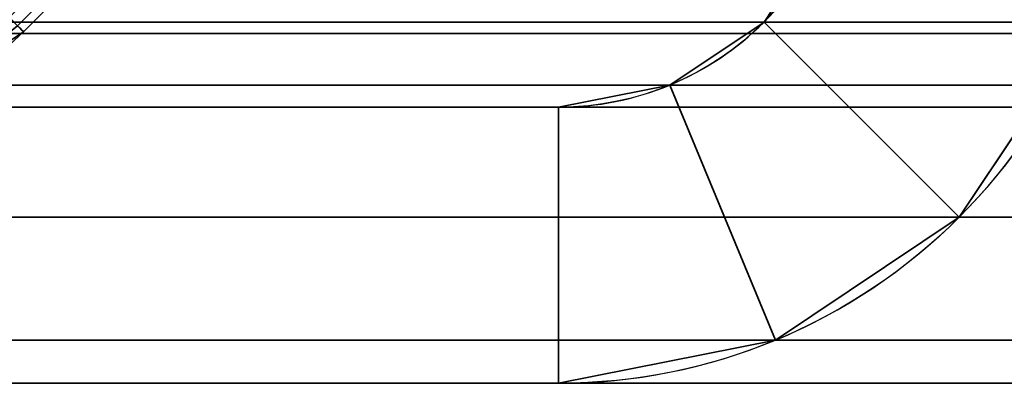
# Model space of a CAD drawing. Header units: millimetres. Extents: x -503 to 6703, y -110 to 193.
# Tile 298 of 656: x 1130.99 to 1136.34, y -29 to -27.02. Entities that reach past the tile are written whole.
import ezdxf

# ---------------------------------------------------------------- set-up
doc = ezdxf.new("R2010")
doc.units = ezdxf.units.MM
doc.layers.add('151', color=7, linetype='Continuous', true_color=0xffffff)

# ---------------------------------------------------------------- blocks, each defined once
blk = doc.blocks.new('UG_SURFACE_166')
at = {"layer": '151', "color": 252, "linetype": 'Continuous', "lineweight": 35}
for points in [[(1137, -25.92, -7.75), (1136.7656, -27.0987, -7.75), (1135.3797, -26.5246, -7.75), (1135.5, -25.92, -7.75)], [(1135.4697, -26.2282, 2021.7803), (1135.3797, -26.5246, 2021.8704), (1136.7656, -27.0987, 2020.4844), (1136.9408, -26.5209, 2020.3092)], [(1135.3797, -26.5246, 2021.8704), (1135.3797, -26.5246, 1694.972), (1135.0372, -27.0372, 1694.972), (1135.0372, -27.0372, 2022.2127)], [(1135.3797, -26.5246, 1694.972), (1135.3797, -26.5246, 1354.4277), (1135.0372, -27.0372, 1354.4277), (1135.0372, -27.0372, 1694.972)], [(1135.3797, -26.5246, 1354.4277), (1135.3797, -26.5246, 1013.8832), (1135.0372, -27.0372, 1013.8832), (1135.0372, -27.0372, 1354.4277)], [(1135.3797, -26.5246, 1013.8832), (1135.3797, -26.5246, 673.3388), (1135.0372, -27.0372, 673.3388), (1135.0372, -27.0372, 1013.8832)], [(1135.3797, -26.5246, 673.3388), (1135.3797, -26.5246, 332.7944), (1135.0372, -27.0372, 332.7944), (1135.0372, -27.0372, 673.3388)], [(1135.3797, -26.5246, 332.7944), (1135.3797, -26.5246, -7.75), (1135.0372, -27.0372, -7.75), (1135.0372, -27.0372, 332.7944)], [(1135.3797, -26.5246, 2021.8704), (1135.0372, -27.0372, 2022.2127), (1136.0979, -28.0979, 2021.152), (1136.7656, -27.0987, 2020.4844)], [(1135.0372, -27.0372, -7.75), (1135.3797, -26.5246, -7.75), (1136.7656, -27.0987, -7.75), (1136.0979, -28.0979, -7.75)], [(1135.0372, -27.0372, 2022.2127), (1135.0372, -27.0372, 1694.972), (1134.5246, -27.3797, 1694.972), (1134.5246, -27.3797, 2022.7253)], [(1135.0372, -27.0372, 1694.972), (1135.0372, -27.0372, 1354.4277), (1134.5246, -27.3797, 1354.4277), (1134.5246, -27.3797, 1694.972)], [(1135.0372, -27.0372, 1354.4277), (1135.0372, -27.0372, 1013.8832), (1134.5246, -27.3797, 1013.8832), (1134.5246, -27.3797, 1354.4277)], [(1135.0372, -27.0372, 1013.8832), (1135.0372, -27.0372, 673.3388), (1134.5246, -27.3797, 673.3388), (1134.5246, -27.3797, 1013.8832)], [(1135.0372, -27.0372, 673.3388), (1135.0372, -27.0372, 332.7944), (1134.5246, -27.3797, 332.7944), (1134.5246, -27.3797, 673.3388)], [(1135.0372, -27.0372, 332.7944), (1135.0372, -27.0372, -7.75), (1134.5246, -27.3797, -7.75), (1134.5246, -27.3797, 332.7944)], [(1135.0987, -28.7655, 2022.1512), (1136.0979, -28.0979, 2021.152), (1135.0372, -27.0372, 2022.2127), (1134.5246, -27.3797, 2022.7253)], [(1136.0979, -28.0979, -7.75), (1135.0987, -28.7655, -7.75), (1134.5246, -27.3797, -7.75), (1135.0372, -27.0372, -7.75)], [(1136.0979, -28.0979, 2021.152), (1136.0979, -28.0979, 1694.972), (1136.7656, -27.0987, 1694.972), (1136.7656, -27.0987, 2020.4844)], [(1136.0979, -28.0979, 1694.972), (1136.0979, -28.0979, 1354.4277), (1136.7656, -27.0987, 1354.4277), (1136.7656, -27.0987, 1694.972)], [(1136.0979, -28.0979, 1354.4277), (1136.0979, -28.0979, 1013.8832), (1136.7656, -27.0987, 1013.8832), (1136.7656, -27.0987, 1354.4277)], [(1136.0979, -28.0979, 1013.8832), (1136.0979, -28.0979, 673.3388), (1136.7656, -27.0987, 673.3388), (1136.7656, -27.0987, 1013.8832)], [(1136.0979, -28.0979, 673.3388), (1136.0979, -28.0979, 332.7944), (1136.7656, -27.0987, 332.7944), (1136.7656, -27.0987, 673.3388)], [(1136.0979, -28.0979, 332.7944), (1136.0979, -28.0979, -7.75), (1136.7656, -27.0987, -7.75), (1136.7656, -27.0987, 332.7944)], [(1134.5246, -27.3797, 2022.7253), (1134.5246, -27.3797, 1694.972), (1133.92, -27.5, 1694.972), (1133.92, -27.5, 2023.33)], [(1134.5246, -27.3797, 1694.972), (1134.5246, -27.3797, 1354.4277), (1133.92, -27.5, 1354.4277), (1133.92, -27.5, 1694.972)], [(1134.5246, -27.3797, 1354.4277), (1134.5246, -27.3797, 1013.8832), (1133.92, -27.5, 1013.8832), (1133.92, -27.5, 1354.4277)], [(1134.5246, -27.3797, 1013.8832), (1134.5246, -27.3797, 673.3388), (1133.92, -27.5, 673.3388), (1133.92, -27.5, 1013.8832)], [(1134.5246, -27.3797, 673.3388), (1134.5246, -27.3797, 332.7944), (1133.92, -27.5, 332.7944), (1133.92, -27.5, 673.3388)], [(1134.5246, -27.3797, 332.7944), (1134.5246, -27.3797, -7.75), (1133.92, -27.5, -7.75), (1133.92, -27.5, 332.7944)], [(1133.92, -29, 2023.33), (1135.0987, -28.7655, 2022.1512), (1134.5246, -27.3797, 2022.7253), (1133.92, -27.5, 2023.33)], [(1133.92, -27.5, -7.75), (1134.5246, -27.3797, -7.75), (1135.0987, -28.7655, -7.75), (1133.92, -29, -7.75)], [(1085.08, -27.5, -7.75), (1133.92, -27.5, 673.3388), (1133.92, -27.5, 332.7944)], [(1085.08, -27.5, -7.75), (1133.92, -27.5, 1013.8832), (1133.92, -27.5, 673.3388)], [(1085.08, -27.5, -7.75), (1085.08, -27.5, 2072.17), (1133.92, -27.5, 1354.4277), (1133.92, -27.5, 1013.8832)], [(1085.08, -27.5, 2072.17), (1133.92, -27.5, 1694.972), (1133.92, -27.5, 1354.4277)], [(1085.08, -27.5, 2072.17), (1133.92, -27.5, 2023.33), (1133.92, -27.5, 1694.972)], [(1133.92, -27.5, 332.7944), (1133.92, -27.5, -7.75), (1085.08, -27.5, -7.75)], [(1133.92, -27.5, 2023.33), (1085.08, -27.5, 2072.17), (1085.08, -29, 2072.17), (1133.92, -29, 2023.33)], [(1085.08, -27.5, -7.75), (1133.92, -27.5, -7.75), (1133.92, -29, -7.75), (1085.08, -29, -7.75)], [(1135.0987, -28.7655, 2022.1512), (1135.0987, -28.7655, 1694.972), (1136.0979, -28.0979, 1694.972), (1136.0979, -28.0979, 2021.152)], [(1135.0987, -28.7655, 1694.972), (1135.0987, -28.7655, 1354.4277), (1136.0979, -28.0979, 1354.4277), (1136.0979, -28.0979, 1694.972)], [(1135.0987, -28.7655, 1354.4277), (1135.0987, -28.7655, 1013.8832), (1136.0979, -28.0979, 1013.8832), (1136.0979, -28.0979, 1354.4277)], [(1135.0987, -28.7655, 1013.8832), (1135.0987, -28.7655, 673.3388), (1136.0979, -28.0979, 673.3388), (1136.0979, -28.0979, 1013.8832)], [(1135.0987, -28.7655, 673.3388), (1135.0987, -28.7655, 332.7944), (1136.0979, -28.0979, 332.7944), (1136.0979, -28.0979, 673.3388)], [(1135.0987, -28.7655, 332.7944), (1135.0987, -28.7655, -7.75), (1136.0979, -28.0979, -7.75), (1136.0979, -28.0979, 332.7944)], [(1133.92, -29, 2023.33), (1133.92, -29, 1694.972), (1135.0987, -28.7655, 1694.972), (1135.0987, -28.7655, 2022.1512)], [(1133.92, -29, 1694.972), (1133.92, -29, 1354.4277), (1135.0987, -28.7655, 1354.4277), (1135.0987, -28.7655, 1694.972)], [(1133.92, -29, 1354.4277), (1133.92, -29, 1013.8832), (1135.0987, -28.7655, 1013.8832), (1135.0987, -28.7655, 1354.4277)], [(1133.92, -29, 1013.8832), (1133.92, -29, 673.3388), (1135.0987, -28.7655, 673.3388), (1135.0987, -28.7655, 1013.8832)], [(1133.92, -29, 673.3388), (1133.92, -29, 332.7944), (1135.0987, -28.7655, 332.7944), (1135.0987, -28.7655, 673.3388)], [(1133.92, -29, 332.7944), (1133.92, -29, -7.75), (1135.0987, -28.7655, -7.75), (1135.0987, -28.7655, 332.7944)], [(1085.08, -29, 2072.17), (1133.92, -29, 1354.4277), (1133.92, -29, 1694.972)], [(1085.08, -29, 2072.17), (1085.08, -29, -7.75), (1133.92, -29, 1013.8832), (1133.92, -29, 1354.4277)], [(1085.08, -29, -7.75), (1133.92, -29, 673.3388), (1133.92, -29, 1013.8832)], [(1085.08, -29, -7.75), (1133.92, -29, 332.7944), (1133.92, -29, 673.3388)], [(1085.08, -29, -7.75), (1133.92, -29, -7.75), (1133.92, -29, 332.7944)], [(1133.92, -29, 1694.972), (1133.92, -29, 2023.33), (1085.08, -29, 2072.17)]]:
    blk.add_3dface(points, dxfattribs=at)
blk = doc.blocks.new('UG_SURFACE_167')
at = {"layer": '151', "color": 252, "linetype": 'Continuous', "lineweight": 35}
for points in [[(1137, -25.92, -7.75), (1136.7656, -27.0987, -7.75), (1135.3797, -26.5246, -7.75), (1135.5, -25.92, -7.75)], [(1135.4697, -26.2282, 2021.7803), (1135.3797, -26.5246, 2021.8704), (1136.7656, -27.0987, 2020.4844), (1136.9408, -26.5209, 2020.3092)], [(1135.3797, -26.5246, 2021.8704), (1135.3797, -26.5246, 1694.972), (1135.0372, -27.0372, 1694.972), (1135.0372, -27.0372, 2022.2127)], [(1135.3797, -26.5246, 1694.972), (1135.3797, -26.5246, 1354.4277), (1135.0372, -27.0372, 1354.4277), (1135.0372, -27.0372, 1694.972)], [(1135.3797, -26.5246, 1354.4277), (1135.3797, -26.5246, 1013.8832), (1135.0372, -27.0372, 1013.8832), (1135.0372, -27.0372, 1354.4277)], [(1135.3797, -26.5246, 1013.8832), (1135.3797, -26.5246, 673.3388), (1135.0372, -27.0372, 673.3388), (1135.0372, -27.0372, 1013.8832)], [(1135.3797, -26.5246, 673.3388), (1135.3797, -26.5246, 332.7944), (1135.0372, -27.0372, 332.7944), (1135.0372, -27.0372, 673.3388)], [(1135.3797, -26.5246, 332.7944), (1135.3797, -26.5246, -7.75), (1135.0372, -27.0372, -7.75), (1135.0372, -27.0372, 332.7944)], [(1135.3797, -26.5246, 2021.8704), (1135.0372, -27.0372, 2022.2127), (1136.0979, -28.0979, 2021.152), (1136.7656, -27.0987, 2020.4844)], [(1135.0372, -27.0372, -7.75), (1135.3797, -26.5246, -7.75), (1136.7656, -27.0987, -7.75), (1136.0979, -28.0979, -7.75)], [(1135.0372, -27.0372, 2022.2127), (1135.0372, -27.0372, 1694.972), (1134.5246, -27.3797, 1694.972), (1134.5246, -27.3797, 2022.7253)], [(1135.0372, -27.0372, 1694.972), (1135.0372, -27.0372, 1354.4277), (1134.5246, -27.3797, 1354.4277), (1134.5246, -27.3797, 1694.972)], [(1135.0372, -27.0372, 1354.4277), (1135.0372, -27.0372, 1013.8832), (1134.5246, -27.3797, 1013.8832), (1134.5246, -27.3797, 1354.4277)], [(1135.0372, -27.0372, 1013.8832), (1135.0372, -27.0372, 673.3388), (1134.5246, -27.3797, 673.3388), (1134.5246, -27.3797, 1013.8832)], [(1135.0372, -27.0372, 673.3388), (1135.0372, -27.0372, 332.7944), (1134.5246, -27.3797, 332.7944), (1134.5246, -27.3797, 673.3388)], [(1135.0372, -27.0372, 332.7944), (1135.0372, -27.0372, -7.75), (1134.5246, -27.3797, -7.75), (1134.5246, -27.3797, 332.7944)], [(1135.0987, -28.7655, 2022.1512), (1136.0979, -28.0979, 2021.152), (1135.0372, -27.0372, 2022.2127), (1134.5246, -27.3797, 2022.7253)], [(1136.0979, -28.0979, -7.75), (1135.0987, -28.7655, -7.75), (1134.5246, -27.3797, -7.75), (1135.0372, -27.0372, -7.75)], [(1136.0979, -28.0979, 2021.152), (1136.0979, -28.0979, 1694.972), (1136.7656, -27.0987, 1694.972), (1136.7656, -27.0987, 2020.4844)], [(1136.0979, -28.0979, 1694.972), (1136.0979, -28.0979, 1354.4277), (1136.7656, -27.0987, 1354.4277), (1136.7656, -27.0987, 1694.972)], [(1136.0979, -28.0979, 1354.4277), (1136.0979, -28.0979, 1013.8832), (1136.7656, -27.0987, 1013.8832), (1136.7656, -27.0987, 1354.4277)], [(1136.0979, -28.0979, 1013.8832), (1136.0979, -28.0979, 673.3388), (1136.7656, -27.0987, 673.3388), (1136.7656, -27.0987, 1013.8832)], [(1136.0979, -28.0979, 673.3388), (1136.0979, -28.0979, 332.7944), (1136.7656, -27.0987, 332.7944), (1136.7656, -27.0987, 673.3388)], [(1136.0979, -28.0979, 332.7944), (1136.0979, -28.0979, -7.75), (1136.7656, -27.0987, -7.75), (1136.7656, -27.0987, 332.7944)], [(1134.5246, -27.3797, 2022.7253), (1134.5246, -27.3797, 1694.972), (1133.92, -27.5, 1694.972), (1133.92, -27.5, 2023.33)], [(1134.5246, -27.3797, 1694.972), (1134.5246, -27.3797, 1354.4277), (1133.92, -27.5, 1354.4277), (1133.92, -27.5, 1694.972)], [(1134.5246, -27.3797, 1354.4277), (1134.5246, -27.3797, 1013.8832), (1133.92, -27.5, 1013.8832), (1133.92, -27.5, 1354.4277)], [(1134.5246, -27.3797, 1013.8832), (1134.5246, -27.3797, 673.3388), (1133.92, -27.5, 673.3388), (1133.92, -27.5, 1013.8832)], [(1134.5246, -27.3797, 673.3388), (1134.5246, -27.3797, 332.7944), (1133.92, -27.5, 332.7944), (1133.92, -27.5, 673.3388)], [(1134.5246, -27.3797, 332.7944), (1134.5246, -27.3797, -7.75), (1133.92, -27.5, -7.75), (1133.92, -27.5, 332.7944)], [(1133.92, -29, 2023.33), (1135.0987, -28.7655, 2022.1512), (1134.5246, -27.3797, 2022.7253), (1133.92, -27.5, 2023.33)], [(1133.92, -27.5, -7.75), (1134.5246, -27.3797, -7.75), (1135.0987, -28.7655, -7.75), (1133.92, -29, -7.75)], [(1085.08, -27.5, -7.75), (1133.92, -27.5, 673.3388), (1133.92, -27.5, 332.7944)], [(1085.08, -27.5, -7.75), (1133.92, -27.5, 1013.8832), (1133.92, -27.5, 673.3388)], [(1085.08, -27.5, -7.75), (1085.08, -27.5, 2072.17), (1133.92, -27.5, 1354.4277), (1133.92, -27.5, 1013.8832)], [(1085.08, -27.5, 2072.17), (1133.92, -27.5, 1694.972), (1133.92, -27.5, 1354.4277)], [(1085.08, -27.5, 2072.17), (1133.92, -27.5, 2023.33), (1133.92, -27.5, 1694.972)], [(1133.92, -27.5, 332.7944), (1133.92, -27.5, -7.75), (1085.08, -27.5, -7.75)], [(1133.92, -27.5, 2023.33), (1085.08, -27.5, 2072.17), (1085.08, -29, 2072.17), (1133.92, -29, 2023.33)], [(1085.08, -27.5, -7.75), (1133.92, -27.5, -7.75), (1133.92, -29, -7.75), (1085.08, -29, -7.75)], [(1135.0987, -28.7655, 2022.1512), (1135.0987, -28.7655, 1694.972), (1136.0979, -28.0979, 1694.972), (1136.0979, -28.0979, 2021.152)], [(1135.0987, -28.7655, 1694.972), (1135.0987, -28.7655, 1354.4277), (1136.0979, -28.0979, 1354.4277), (1136.0979, -28.0979, 1694.972)], [(1135.0987, -28.7655, 1354.4277), (1135.0987, -28.7655, 1013.8832), (1136.0979, -28.0979, 1013.8832), (1136.0979, -28.0979, 1354.4277)], [(1135.0987, -28.7655, 1013.8832), (1135.0987, -28.7655, 673.3388), (1136.0979, -28.0979, 673.3388), (1136.0979, -28.0979, 1013.8832)], [(1135.0987, -28.7655, 673.3388), (1135.0987, -28.7655, 332.7944), (1136.0979, -28.0979, 332.7944), (1136.0979, -28.0979, 673.3388)], [(1135.0987, -28.7655, 332.7944), (1135.0987, -28.7655, -7.75), (1136.0979, -28.0979, -7.75), (1136.0979, -28.0979, 332.7944)], [(1133.92, -29, 2023.33), (1133.92, -29, 1694.972), (1135.0987, -28.7655, 1694.972), (1135.0987, -28.7655, 2022.1512)], [(1133.92, -29, 1694.972), (1133.92, -29, 1354.4277), (1135.0987, -28.7655, 1354.4277), (1135.0987, -28.7655, 1694.972)], [(1133.92, -29, 1354.4277), (1133.92, -29, 1013.8832), (1135.0987, -28.7655, 1013.8832), (1135.0987, -28.7655, 1354.4277)], [(1133.92, -29, 1013.8832), (1133.92, -29, 673.3388), (1135.0987, -28.7655, 673.3388), (1135.0987, -28.7655, 1013.8832)], [(1133.92, -29, 673.3388), (1133.92, -29, 332.7944), (1135.0987, -28.7655, 332.7944), (1135.0987, -28.7655, 673.3388)], [(1133.92, -29, 332.7944), (1133.92, -29, -7.75), (1135.0987, -28.7655, -7.75), (1135.0987, -28.7655, 332.7944)], [(1085.08, -29, 2072.17), (1133.92, -29, 1354.4277), (1133.92, -29, 1694.972)], [(1085.08, -29, 2072.17), (1085.08, -29, -7.75), (1133.92, -29, 1013.8832), (1133.92, -29, 1354.4277)], [(1085.08, -29, -7.75), (1133.92, -29, 673.3388), (1133.92, -29, 1013.8832)], [(1085.08, -29, -7.75), (1133.92, -29, 332.7944), (1133.92, -29, 673.3388)], [(1085.08, -29, -7.75), (1133.92, -29, -7.75), (1133.92, -29, 332.7944)], [(1133.92, -29, 1694.972), (1133.92, -29, 2023.33), (1085.08, -29, 2072.17)]]:
    blk.add_3dface(points, dxfattribs=at)
blk = doc.blocks.new('UG_SURFACE_168')
at = {"layer": '151', "color": 252, "linetype": 'Continuous', "lineweight": 35}
for points in [[(1136.9408, -26.5209, 2020.3092), (1136.7656, -27.0987, 2020.4844), (1135.3797, -26.5246, 2021.8704), (1135.4697, -26.2282, 2021.7803)], [(1082.0591, -26.5209, 2075.1908), (1082.2345, -27.0987, 2075.0155), (1917.7655, -27.0987, 2075.0155), (1917.9409, -26.5209, 2075.1908)], [(1916.0372, -27.0372, 2073.2872), (1083.9628, -27.0372, 2073.2872), (1083.6203, -26.5246, 2073.6296), (1916.3797, -26.5246, 2073.6296)], [(1864.6203, -26.5246, 2021.8704), (1135.3797, -26.5246, 2021.8704), (1135.0372, -27.0372, 2022.2127), (1864.9628, -27.0372, 2022.2127)], [(1136.7656, -27.0987, 2020.4844), (1136.0979, -28.0979, 2021.152), (1135.0372, -27.0372, 2022.2127), (1135.3797, -26.5246, 2021.8704)], [(1915.5246, -27.3797, 2072.7746), (1084.4754, -27.3797, 2072.7746), (1083.9628, -27.0372, 2073.2872), (1916.0372, -27.0372, 2073.2872)], [(1864.9628, -27.0372, 2022.2127), (1135.0372, -27.0372, 2022.2127), (1134.5246, -27.3797, 2022.7253), (1865.4754, -27.3797, 2022.7253)], [(1134.5246, -27.3797, 2022.7253), (1135.0372, -27.0372, 2022.2127), (1136.0979, -28.0979, 2021.152), (1135.0987, -28.7655, 2022.1512)], [(1917.7655, -27.0987, 2075.0155), (1082.2345, -27.0987, 2075.0155), (1082.9021, -28.0979, 2074.348), (1917.0979, -28.0979, 2074.348)], [(1863.9021, -28.0979, 2021.152), (1136.0979, -28.0979, 2021.152), (1136.7656, -27.0987, 2020.4844), (1863.2344, -27.0987, 2020.4844)], [(1914.92, -27.5, 2072.17), (1085.08, -27.5, 2072.17), (1084.4754, -27.3797, 2072.7746), (1915.5246, -27.3797, 2072.7746)], [(1865.4754, -27.3797, 2022.7253), (1134.5246, -27.3797, 2022.7253), (1133.92, -27.5, 2023.33), (1866.08, -27.5, 2023.33)], [(1133.92, -27.5, 2023.33), (1134.5246, -27.3797, 2022.7253), (1135.0987, -28.7655, 2022.1512), (1133.92, -29, 2023.33)], [(1085.08, -27.5, 2072.17), (1914.92, -27.5, 2072.17), (1866.08, -27.5, 2023.33), (1133.92, -27.5, 2023.33)], [(1133.92, -29, 2023.33), (1085.08, -29, 2072.17), (1085.08, -27.5, 2072.17), (1133.92, -27.5, 2023.33)], [(1917.0979, -28.0979, 2074.348), (1082.9021, -28.0979, 2074.348), (1083.9013, -28.7655, 2073.3488), (1916.0987, -28.7655, 2073.3488)], [(1864.9013, -28.7655, 2022.1512), (1135.0987, -28.7655, 2022.1512), (1136.0979, -28.0979, 2021.152), (1863.9021, -28.0979, 2021.152)], [(1916.0987, -28.7655, 2073.3488), (1083.9013, -28.7655, 2073.3488), (1085.08, -29, 2072.17), (1914.92, -29, 2072.17)], [(1866.08, -29, 2023.33), (1133.92, -29, 2023.33), (1135.0987, -28.7655, 2022.1512), (1864.9013, -28.7655, 2022.1512)], [(1085.08, -29, 2072.17), (1133.92, -29, 2023.33), (1866.08, -29, 2023.33), (1914.92, -29, 2072.17)]]:
    blk.add_3dface(points, dxfattribs=at)
blk = doc.blocks.new('UG_SURFACE_194')
at = {"layer": '151', "color": 252, "linetype": 'Continuous', "lineweight": 35}
for points in [[(1134.5949, -22.5151, 1190.0001), (1130.5151, -26.595, 1190.0001), (1131.0101, -27.0899, 1190.0001), (1135.09, -23.0101, 1190.0001)], [(1130.5151, -26.595, 980), (1134.5949, -22.5151, 980), (1135.09, -23.0101, 980), (1131.0101, -27.0899, 980)], [(1130.9779, -27.0578, 1171.7373), (1130.9321, -27.012, 1171.6071), (1135.0119, -22.9321, 1171.6071), (1135.0578, -22.9779, 1171.7373)], [(1135.0578, -22.9779, 998.2627), (1135.0119, -22.9321, 998.3928), (1130.9321, -27.012, 998.3928), (1130.9779, -27.0578, 998.2627)], [(1135.0578, -22.9779, 1171.7373), (1135.09, -23.0101, 1172.0912), (1131.0101, -27.0899, 1172.0912), (1130.9779, -27.0578, 1171.7373)], [(1130.9779, -27.0578, 998.2627), (1131.0101, -27.0899, 997.9088), (1135.09, -23.0101, 997.9088), (1135.0578, -22.9779, 998.2627)], [(1131.0101, -27.0899, 1172.0912), (1135.09, -23.0101, 1172.0912), (1135.09, -23.0101, 1190.0001), (1131.0101, -27.0899, 1190.0001)], [(1135.09, -23.0101, 997.9088), (1131.0101, -27.0899, 997.9088), (1131.0101, -27.0899, 980), (1135.09, -23.0101, 980)], [(1130.5151, -26.595, 1190.0001), (1130.288, -26.7467, 1190.0001), (1130.5559, -27.3934, 1190.0001), (1131.0101, -27.0899, 1190.0001)], [(1131.0101, -27.0899, 980), (1130.5559, -27.3934, 980), (1130.288, -26.7467, 980), (1130.5151, -26.595, 980)], [(1131.0101, -27.0899, 1190.0001), (1130.5559, -27.3934, 1190.0001), (1130.5559, -27.3934, 1172.0912), (1130.5712, -27.3832, 1172.0912)], [(1130.5559, -27.3934, 980), (1131.0101, -27.0899, 980), (1131.0101, -27.0899, 997.9088), (1130.5712, -27.3832, 997.9088)], [(1130.9779, -27.0578, 1171.7373), (1131.0101, -27.0899, 1172.0912), (1130.5712, -27.3832, 1172.0912)], [(1130.5712, -27.3832, 997.9088), (1131.0101, -27.0899, 997.9088), (1130.9779, -27.0578, 998.2627)], [(1130.5712, -27.3832, 1172.0912), (1131.0101, -27.0899, 1172.0912), (1131.0101, -27.0899, 1190.0001)]]:
    blk.add_3dface(points, dxfattribs=at)
blk = doc.blocks.new('UG_SURFACE_202')
at = {"layer": '151', "color": 252, "linetype": 'Continuous', "lineweight": 35}
for points in [[(1131.0101, -27.0899, 1190.0001), (1135.09, -23.0101, 1190.0001), (1134.5949, -22.5151, 1190.0001), (1130.5151, -26.595, 1190.0001)], [(1130.5151, -26.595, 980), (1134.5949, -22.5151, 980), (1135.09, -23.0101, 980), (1131.0101, -27.0899, 980)], [(1130.9779, -27.0578, 1171.7373), (1130.9321, -27.012, 1171.6071), (1135.0119, -22.9321, 1171.6071), (1135.0578, -22.9779, 1171.7373)], [(1135.0578, -22.9779, 998.2627), (1135.0119, -22.9321, 998.3928), (1130.9321, -27.012, 998.3928), (1130.9779, -27.0578, 998.2627)], [(1135.0578, -22.9779, 1171.7373), (1135.09, -23.0101, 1172.0912), (1131.0101, -27.0899, 1172.0912), (1130.9779, -27.0578, 1171.7373)], [(1130.9779, -27.0578, 998.2627), (1131.0101, -27.0899, 997.9088), (1135.09, -23.0101, 997.9088), (1135.0578, -22.9779, 998.2627)], [(1131.0101, -27.0899, 1172.0912), (1135.09, -23.0101, 1172.0912), (1135.09, -23.0101, 1190.0001), (1131.0101, -27.0899, 1190.0001)], [(1135.09, -23.0101, 997.9088), (1131.0101, -27.0899, 997.9088), (1131.0101, -27.0899, 980), (1135.09, -23.0101, 980)], [(1130.5151, -26.595, 1190.0001), (1130.288, -26.7467, 1190.0001), (1130.5559, -27.3934, 1190.0001), (1131.0101, -27.0899, 1190.0001)], [(1131.0101, -27.0899, 980), (1130.5559, -27.3934, 980), (1130.288, -26.7467, 980), (1130.5151, -26.595, 980)], [(1131.0101, -27.0899, 1190.0001), (1130.5559, -27.3934, 1190.0001), (1130.5559, -27.3934, 1172.0912), (1130.5712, -27.3832, 1172.0912)], [(1130.5559, -27.3934, 980), (1131.0101, -27.0899, 980), (1131.0101, -27.0899, 997.9088), (1130.5712, -27.3832, 997.9088)], [(1130.9779, -27.0578, 1171.7373), (1131.0101, -27.0899, 1172.0912), (1130.5712, -27.3832, 1172.0912)], [(1130.5712, -27.3832, 997.9088), (1131.0101, -27.0899, 997.9088), (1130.9779, -27.0578, 998.2627)], [(1130.5712, -27.3832, 1172.0912), (1131.0101, -27.0899, 1172.0912), (1131.0101, -27.0899, 1190.0001)]]:
    blk.add_3dface(points, dxfattribs=at)

msp = doc.modelspace()

# ---------------------------------------------------------------- linework, layer by layer
at = {"layer": '151', "color": 252, "linetype": 'Continuous', "lineweight": -3, "true_color": 0x939598}
for p, q in [((1131.0101, -27.0899, 1172.0912), (1135.0899, -23.0101, 1172.0912)), ((1131.0101, -27.0899, 980), (1135.0899, -23.0101, 980)), ((1131.0101, -27.0899, 1190), (1135.0899, -23.0101, 1190)), ((1135.0899, -23.0101, 997.9088), (1131.0101, -27.0899, 997.9088)), ((1131.0101, -27.0899, 980), (1135.0899, -23.0101, 980)), ((1131.0101, -27.0899, 1172.0912), (1135.0899, -23.0101, 1172.0912)), ((1135.0899, -23.0101, 997.9088), (1131.0101, -27.0899, 997.9088)), ((1131.0101, -27.0899, 1190), (1135.0899, -23.0101, 1190)), ((1131.0101, -27.0899, 997.9088), (1131.0101, -27.0899, 980)), ((1131.0101, -27.0899, 1190), (1131.0101, -27.0899, 1172.0912)), ((1131.0101, -27.0899, 1190), (1131.0101, -27.0899, 1172.0912)), ((1131.0101, -27.0899, 997.9088), (1131.0101, -27.0899, 980)), ((1085.08, -27.5, 2072.17), (1133.92, -27.5, 2023.33)), ((1914.92, -27.5, 2072.17), (1085.08, -27.5, 2072.17)), ((1133.92, -27.5, -7.75), (1085.08, -27.5, -7.75)), ((1085.08, -27.5, 2072.17), (1133.92, -27.5, 2023.33)), ((1133.92, -27.5, -7.75), (1085.08, -27.5, -7.75)), ((1085.08, -27.5, 2072.17), (1133.92, -27.5, 2023.33)), ((1133.92, -27.5, 2023.33), (1133.92, -27.5, -7.75)), ((1133.92, -27.5, 2023.33), (1133.92, -27.5, -7.75)), ((1866.08, -27.5, 2023.33), (1133.92, -27.5, 2023.33)), ((1085.08, -29, 2072.17), (1133.92, -29, 2023.33)), ((1133.92, -29, -7.75), (1085.08, -29, -7.75)), ((1085.08, -29, 2072.17), (1133.92, -29, 2023.33)), ((1085.08, -29, 2072.17), (1133.92, -29, 2023.33)), ((1133.92, -29, -7.75), (1085.08, -29, -7.75)), ((1914.92, -29, 2072.17), (1085.08, -29, 2072.17)), ((1866.08, -29, 2023.33), (1133.92, -29, 2023.33)), ((1133.92, -29, 2023.33), (1133.92, -29, -7.75)), ((1133.92, -29, 2023.33), (1133.92, -29, -7.75))]:
    msp.add_line(p, q, dxfattribs=at)
at = {"layer": '151', "color": 252, "linetype": 'Continuous', "lineweight": -3, "true_color": 0x939598, "extrusion": (0, 0, -1)}
for centre, radius, start in [((-1133.92, -25.92, 7.75), 3.08, 180), ((-1133.92, -25.92, 7.75), 1.58, 180), ((-1133.92, -25.92, 7.75), 3.08, 180), ((-1133.92, -25.92, 7.75), 1.58, 180), ((-1130.0201, -26.1, -997.9088), 1.4, 225), ((-1130.0201, -26.1, -997.9088), 1.4, 225)]:
    msp.add_arc(centre, radius, start, 270, dxfattribs=at)
at = {"layer": '151', "color": 252, "linetype": 'Continuous', "lineweight": -3, "true_color": 0x939598, "extrusion": (-0.707107, -0.707107, -1.83544e-16)}
for centre, start, end in [((817.5004, 997.9088, -780.5894), 0, 62), ((817.5004, 1172.0912, -780.5894), 298, 0), ((817.5004, 1172.0912, -780.5894), 298, 0), ((817.5004, 997.9088, -780.5894), 0, 62)]:
    msp.add_arc(centre, 1.4, start, end, dxfattribs=at)
at = {"layer": '151', "color": 252, "linetype": 'Continuous', "lineweight": -3, "true_color": 0x939598}
for centre in [(1130.0201, -26.1, 1190), (1130.0201, -26.1, 1172.0912), (1130.0201, -26.1, 980), (1130.0201, -26.1, 1190), (1130.0201, -26.1, 980), (1130.0201, -26.1, 1172.0912)]:
    msp.add_arc(centre, 1.4, 270, 315, dxfattribs=at)
at = {"layer": '151', "color": 252, "linetype": 'Continuous', "lineweight": -3, "true_color": 0x939598, "extrusion": (0.707107, 6.12323e-17, 0.707107)}
for major_axis in [(-3.08, 0, 3.08), (-3.08, 0, 3.08), (-1.58, 0, 1.58), (-1.58, 0, 1.58), (-1.58, 0, 1.58), (-3.08, 0, 3.08)]:
    msp.add_ellipse((1133.92, -25.92, 2023.33), major_axis=major_axis, ratio=0.707107, start_param=1.570796, end_param=3.141593, dxfattribs=at)

# ---------------------------------------------------------------- block references
at = {"layer": '151', "color": 252, "linetype": 'Continuous', "lineweight": -3, "true_color": 0x939598}
for name in ['UG_SURFACE_166', 'UG_SURFACE_167', 'UG_SURFACE_168', 'UG_SURFACE_194', 'UG_SURFACE_202']:
    msp.add_blockref(name, (0, 0), dxfattribs=at)

doc.saveas('drawing.dxf')
